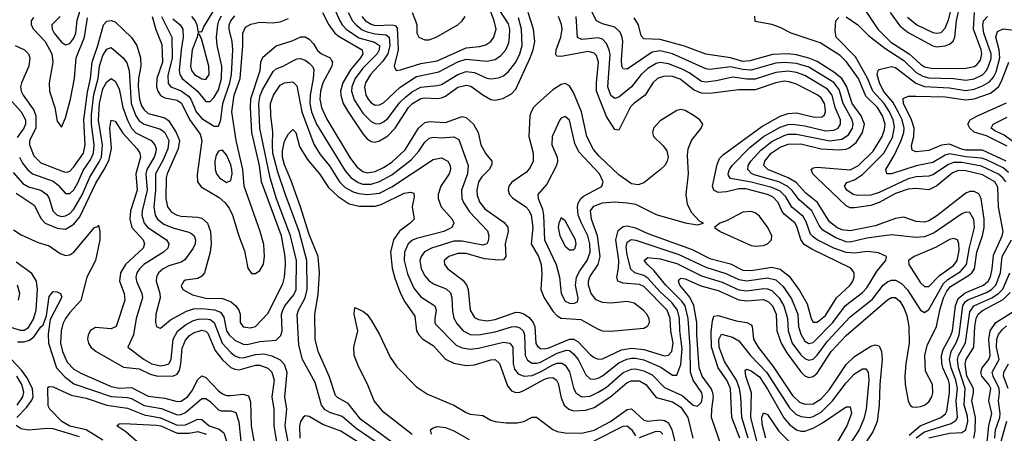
# Model space of a CAD drawing. Header units: inches. Extents: x 990535 to 1117859, y 769386 to 892122.
# Tile 714 of 1056: x 1043948 to 1048716, y 854754 to 856755. Entities that reach past the tile are written whole.
import ezdxf

# ---------------------------------------------------------------- set-up
doc = ezdxf.new("R2010")
doc.units = ezdxf.units.IN
doc.header["$MEASUREMENT"] = 0
doc.layers.add('B0845', color=7, linetype='Continuous')

msp = doc.modelspace()

# ---------------------------------------------------------------- linework, layer by layer
at = {"layer": 'B0845', "color": 5}
for points, elevation in [([(1045452.5, 856850), (1045497.9, 856750), (1045509.4, 856730), (1045528.6, 856710), (1045590, 856667.5), (1045665.8, 856645.8), (1045690, 856630), (1045689.1, 856610), (1045678.9, 856590), (1045610, 856520.4), (1045571.7, 856470), (1045556.6, 856430), (1045555.4, 856410), (1045567, 856367), (1045610, 856303.1), (1045650, 856262.5), (1045670, 856252.3), (1045690, 856251.8), (1045710, 856261.1), (1045730, 856277.6), (1045787.7, 856352.3), (1045817.4, 856382.6), (1045850, 856407.7), (1045890, 856428.6), (1045970, 856436.1), (1045990, 856442.4), (1046070, 856490.4), (1046110, 856503.9), (1046150, 856499), (1046210, 856473), (1046230, 856469.2), (1046266.4, 856473.6), (1046290, 856484.2), (1046315, 856505), (1046350, 856549.5), (1046370.6, 856590), (1046380.4, 856630), (1046378.1, 856710), (1046364.2, 856764.2)], 2740), ([(1045605, 856770), (1045622.6, 856750), (1045650, 856733.8), (1045670, 856727.9), (1045750.8, 856730.8), (1045766.8, 856726.8), (1045776.2, 856716.2), (1045781.3, 856610), (1045761.6, 856530), (1045770.2, 856510.2), (1045792.4, 856512.4), (1045890, 856543.9), (1045970, 856556.6), (1046110, 856618.6), (1046174.7, 856625.3), (1046206, 856634), (1046229.9, 856650.1), (1046244, 856670), (1046255, 856710), (1046246.1, 856750), (1046208.1, 856850)], 2780), ([(1048247.8, 856767.8), (1048291.9, 856730), (1048370, 856693.3), (1048390, 856689.4), (1048410, 856694.1), (1048430, 856714.4), (1048445.4, 856754.6), (1048474.2, 856870)], 2640), ([(1044143.7, 856770), (1044103.6, 856730), (1044104.3, 856710), (1044115.2, 856690), (1044150, 856646.1), (1044170, 856634.1), (1044190, 856640.4), (1044210, 856665.1), (1044219.1, 856690), (1044226.8, 856753.2), (1044240.1, 856799.9)], 2740), ([(1044780.1, 856770), (1044797.1, 856750), (1044806.4, 856730), (1044812.7, 856692.7), (1044822, 856698), (1044830, 856696.3), (1044839.2, 856720.8), (1044885.4, 856794.6)], 2780), ([(1045710, 854686.1), (1045576.9, 854776.9), (1045510, 854834.2), (1045450, 854854.2), (1045427.6, 854867.6), (1045408.7, 854890), (1045379.2, 854999.2), (1045317.1, 855110), (1045299.8, 855179.8), (1045292.2, 855327.8), (1045298.6, 855350), (1045329.6, 855410), (1045339.4, 855450), (1045338.5, 855590), (1045300.9, 855730), (1045232.9, 855912.9), (1045198.2, 856018.2), (1045174.4, 856110), (1045171.3, 856150), (1045174.1, 856214.1), (1045163.9, 856290), (1045163.1, 856350), (1045177.7, 856390), (1045210, 856437.7), (1045230, 856450.5), (1045270, 856454), (1045290, 856435.8), (1045313.6, 856310), (1045373, 856153), (1045403.6, 856103.6), (1045448.8, 856048.8), (1045497.2, 855970), (1045523.8, 855943.8), (1045562.9, 855922.9), (1045590, 855913.6), (1045630, 855908.7), (1045690, 855916.4), (1045750, 855945.9), (1045950, 856079), (1045990, 856086.7), (1046021.4, 856070), (1046032.7, 856050), (1046034.3, 856030), (1046027.6, 856010), (1045986.6, 855950), (1045975, 855910), (1045974.6, 855890), (1045989.4, 855850), (1046041.4, 855790), (1046051, 855770), (1046040.2, 855750), (1046001.2, 855730), (1045870, 855697.1), (1045850, 855687.9), (1045829.6, 855670), (1045811.7, 855630), (1045810.5, 855589.5), (1045825.3, 855525.3), (1045856.6, 855456.6), (1045890, 855413.8), (1045958.3, 855370), (1045965.3, 855350), (1045958.1, 855310), (1045957.7, 855290), (1045961.9, 855281.9), (1046060.9, 855180.9), (1046090, 855167.3), (1046130, 855161.1), (1046170, 855164.9), (1046290, 855194.1), (1046321.8, 855190), (1046336.3, 855170), (1046337.6, 855090), (1046344.2, 855064.2), (1046361.7, 855041.7), (1046390, 855030.1), (1046430, 855034), (1046470, 855051.2), (1046530, 855085.6), (1046550, 855092.8), (1046573.2, 855093.2), (1046590, 855083.1), (1046610, 855051), (1046630, 854973.8), (1046641.6, 854950), (1046670, 854929.7), (1046710, 854933.8), (1046750, 854952.1), (1046790, 854976.4), (1046870, 855047.6), (1046910, 855064), (1046930, 855065.3), (1046970, 855055.7), (1047010, 855036), (1047070, 854974.5), (1047155.9, 854935.9), (1047210, 854890.6), (1047230, 854884.2), (1047250, 854903.8), (1047255, 854930), (1047250.5, 854950), (1047210, 855010), (1047196.5, 855050), (1047194.9, 855170), (1047184.6, 855310), (1047170.4, 855370), (1047153.8, 855393.8), (1047076.9, 855470), (1047020.2, 855540.2), (1046987.5, 855570), (1046972.7, 855590), (1046990, 855604), (1047050, 855597.7), (1047130, 855575.1), (1047250, 855515.3), (1047350, 855485.1), (1047430, 855447.8), (1047470, 855443), (1047550, 855454.7), (1047570, 855453.6), (1047590, 855445.4), (1047626.5, 855410), (1047648.3, 855370), (1047666.7, 855310), (1047668.8, 855248.8), (1047689.5, 855190), (1047730, 855133.1), (1047750, 855115), (1047770, 855107.3), (1047790, 855112.8), (1047810, 855131.6), (1047860.2, 855199.8), (1047970, 855317), (1048077.1, 855402.9), (1048130, 855470.1), (1048150, 855487.3), (1048170, 855495.1), (1048190, 855494.1), (1048219, 855479), (1048247.9, 855447.9), (1048310, 855350.2), (1048330, 855337.7), (1048350, 855353), (1048421.5, 855478.5), (1048442.7, 855497.3), (1048503.9, 855536.1), (1048532.5, 855570), (1048546.8, 855653.2), (1048571.3, 855750), (1048568.1, 855788.1), (1048550, 855822.2), (1048530, 855824.6), (1048510, 855816.1), (1048376.4, 855723.6), (1048330, 855704.2), (1048290, 855701.2), (1048170, 855714.7), (1048050, 855697.8), (1047970, 855679.1), (1047950, 855680.7), (1047899.6, 855699.6), (1047837.5, 855737.5), (1047819.3, 855759.3), (1047783.7, 855830), (1047723.1, 855883.1), (1047689.2, 855929.2), (1047668, 855948), (1047623.4, 855970), (1047504.9, 856004.9), (1047491.3, 856011.3), (1047473.5, 856030), (1047476, 856050), (1047488.6, 856070), (1047536.4, 856123.6), (1047590, 856165.4), (1047650, 856195.2), (1047670, 856200.9), (1047710, 856200.8), (1047870.8, 856169.2), (1047930, 856176.4), (1047962, 856198), (1047980.8, 856230), (1047983.5, 856250), (1047979.7, 856270), (1047936.1, 856350), (1047916.7, 856416.7), (1047890, 856451.5), (1047770, 856525.2), (1047710, 856543.5), (1047651.7, 856548.3), (1047610, 856545.5), (1047490, 856511.1), (1047450, 856513.9), (1047390, 856526.8), (1047290, 856513.7), (1047270, 856517.4), (1047110, 856590.5), (1047050, 856604.6), (1047010, 856597.6), (1046890, 856515.7), (1046870, 856516.8), (1046864.3, 856530), (1046861.8, 856561.8), (1046868.2, 856650), (1046866.2, 856670), (1046855.2, 856695.2), (1046830, 856718.9), (1046770, 856735.5), (1046741.7, 856750), (1046709.9, 856809.9)], 2640), ([(1045539.3, 856790), (1045559, 856750), (1045576.5, 856730), (1045606.9, 856706.9), (1045630, 856696.7), (1045670, 856687.3), (1045722.8, 856682.8), (1045736.5, 856670), (1045740.6, 856630), (1045730.3, 856589.7), (1045706.2, 856553.8), (1045646, 856490), (1045621.9, 856450), (1045617.1, 856430), (1045623.8, 856390), (1045635.2, 856370), (1045650, 856353.3), (1045670, 856342.2), (1045690, 856342.7), (1045710, 856352.5), (1045790.6, 856429.4), (1045870, 856480.2), (1045977.4, 856502.6), (1046070, 856550.6), (1046110, 856563.5), (1046210, 856554.3), (1046250, 856563.1), (1046278.2, 856581.8), (1046301.5, 856610), (1046316.2, 856643.8), (1046320.6, 856670), (1046321, 856710), (1046315.4, 856735.4), (1046270, 856804.2)], 2760), ([(1048022.2, 856830), (1048103.6, 856710), (1048167.3, 856647.3), (1048256.1, 856590), (1048310, 856539.3), (1048330, 856527.5), (1048370, 856518.9), (1048530, 856521), (1048570, 856528.1), (1048583, 856537), (1048600.1, 856559.9), (1048606.7, 856590), (1048603.5, 856610), (1048567.5, 856710), (1048572.3, 856790)], 2580), ([(1048162.9, 856790), (1048210, 856726.1), (1048250, 856693.6), (1048370, 856628.5), (1048390, 856624.5), (1048430, 856628.8), (1048450, 856636.9), (1048468.8, 856651.2), (1048476.4, 856670), (1048485.4, 856750), (1048502.5, 856830)], 2620), ([(1043926.6, 856630), (1043970.9, 856610), (1043990.2, 856590.2), (1043997.5, 856570), (1043992.1, 856530), (1043955.9, 856450), (1043951.2, 856430), (1043954.3, 856410), (1043964.4, 856390), (1044016.7, 856316.7), (1044026.3, 856290), (1044025.5, 856230), (1043995.8, 856170), (1043995.6, 856150), (1044015.8, 856095.8), (1044050, 856062.3), (1044150, 856023.2), (1044170, 856017.2), (1044180.6, 856019.4), (1044190, 856021.8), (1044210, 856043), (1044256.1, 856110), (1044264.5, 856150), (1044258.1, 856270), (1044276, 856404), (1044290.3, 856470), (1044298.2, 856550), (1044326.8, 856630), (1044354, 856730), (1044370, 856748.7), (1044390, 856751.9), (1044410, 856744.7), (1044490, 856668.7), (1044514.8, 856630), (1044533.5, 856570), (1044535.1, 856530), (1044523.2, 856470), (1044520.8, 856430), (1044527.4, 856370), (1044538.4, 856338.4), (1044550, 856319), (1044570, 856301.8), (1044650, 856279.8), (1044668.2, 856268.2), (1044706.1, 856210), (1044721.3, 856170), (1044715.4, 856130), (1044661.8, 856010), (1044657.9, 855990), (1044655.7, 855890), (1044662.9, 855850), (1044683.2, 855823.2), (1044710, 855808.5), (1044730, 855803.9), (1044810, 855800.4), (1044830, 855794.5), (1044856.9, 855770), (1044871.6, 855730), (1044874.6, 855670), (1044870.5, 855630), (1044842.4, 855530), (1044830, 855513.3), (1044810, 855503.2), (1044750, 855494.9), (1044742, 855490), (1044730, 855467.3), (1044737.4, 855450), (1044784.4, 855424.4), (1044850, 855407.9), (1044930, 855405.7), (1044971.4, 855390), (1044995.2, 855370), (1045009.6, 855350), (1045015.4, 855330), (1045015.7, 855290), (1045030, 855269.5), (1045063.3, 855263.3), (1045090, 855270.8), (1045150, 855332.9), (1045222.8, 855477.2), (1045230.8, 855510), (1045235.4, 855570), (1045234, 855610), (1045214.9, 855710), (1045118.8, 855970), (1045109.3, 856050), (1045071.8, 856210), (1045065.3, 856330), (1045067.4, 856372.6), (1045113.1, 856510), (1045115.5, 856550), (1045125.4, 856574.6), (1045190.6, 856629.4), (1045266.8, 856653.2), (1045310, 856673), (1045330, 856672.8), (1045350, 856661), (1045370, 856638.9), (1045390, 856605.9), (1045410, 856590.4), (1045450.9, 856570.9), (1045458.5, 856558.5), (1045462.1, 856550), (1045459.9, 856530), (1045416.1, 856450), (1045404, 856410), (1045401.6, 856370), (1045409.5, 856330), (1045434.4, 856274.4), (1045550, 856084.3), (1045582.2, 856042.2), (1045610, 856020.4), (1045630, 856014.5), (1045670, 856021.4), (1045710, 856039.8), (1045750, 856066.5), (1045814.9, 856125.1), (1045879.5, 856230), (1045910, 856257.7), (1045930, 856262.1), (1046010, 856258.1), (1046090, 856286), (1046110, 856281.3), (1046146.3, 856250), (1046167.5, 856210), (1046181.2, 856150), (1046205.8, 856105.8), (1046233.9, 856070), (1046235, 856055), (1046221.9, 856030), (1046185.8, 855994.2), (1046169.8, 855970), (1046161.3, 855930), (1046163.7, 855903.7), (1046176.4, 855870), (1046200.1, 855840.1), (1046294.5, 855774.5), (1046311.6, 855751.6), (1046313.2, 855730), (1046298.6, 855670), (1046302.8, 855610), (1046290, 855593), (1046268.8, 855591.2), (1046198.3, 855598.3), (1046110, 855623.3), (1046070, 855623.7), (1046025.8, 855610), (1046003.5, 855590), (1046004.5, 855570), (1046022, 855550), (1046094.1, 855494.1), (1046111.5, 855471.5), (1046119.2, 855450), (1046128.7, 855350), (1046150, 855314.8), (1046170, 855303.6), (1046210, 855298.5), (1046250, 855304.3), (1046350, 855339.2), (1046370, 855338.8), (1046390, 855331.9), (1046414.3, 855314.3), (1046434.9, 855290), (1046442.6, 855270), (1046448, 855188), (1046455.1, 855175.1), (1046470, 855163.7), (1046490, 855162.8), (1046510, 855168), (1046610, 855209.8), (1046630, 855208.6), (1046650, 855198), (1046710, 855135.3), (1046730, 855119.9), (1046750, 855112.7), (1046770, 855114.5), (1046862.9, 855157.1), (1046910, 855165.9), (1046970, 855159.1), (1047070, 855128.8), (1047090, 855132.5), (1047106, 855150), (1047111.8, 855190), (1047101.7, 855250), (1047098, 855310), (1047083.8, 855350), (1046970, 855463.6), (1046950, 855473.4), (1046870, 855480.4), (1046844.6, 855490), (1046839, 855510), (1046848.4, 855551.6), (1046849.7, 855590), (1046834.7, 855690), (1046845.7, 855734.3), (1046870, 855754.2), (1046890, 855757.3), (1046930, 855748.2), (1046990, 855720.2), (1047203.9, 855643.9), (1047290, 855599.9), (1047390, 855574), (1047450, 855543.3), (1047490, 855540.9), (1047590, 855557.1), (1047630, 855547.3), (1047673.9, 855513.9), (1047724.7, 855444.7), (1047761, 855381), (1047780.1, 855310), (1047790.8, 855290.8), (1047810, 855290.7), (1047850, 855323.6), (1047902.7, 855410), (1047969.9, 855470), (1047982.1, 855490), (1047989.4, 855510), (1047989.2, 855530), (1047973.3, 855553.3), (1047784.2, 855644.2), (1047747.3, 855667.3), (1047731.2, 855691.2), (1047713.4, 855750), (1047702.8, 855770), (1047650, 855813.5), (1047638.1, 855830), (1047621.3, 855870), (1047596.7, 855896.7), (1047569.9, 855910), (1047463.8, 855936.2), (1047430, 855936.1), (1047370, 855922), (1047330, 855918.6), (1047309.7, 855929.7), (1047303.7, 855950), (1047324.9, 856055.1), (1047337.2, 856082.8), (1047356.7, 856103.3), (1047541.8, 856238.2), (1047630, 856287.8), (1047670, 856300.6), (1047710, 856303.9), (1047796.5, 856283.5), (1047834.7, 856285.3), (1047845.1, 856294.9), (1047849.9, 856310), (1047849.3, 856330), (1047844.9, 856350), (1047830, 856377.3), (1047810, 856392.4), (1047710, 856442.9), (1047674.6, 856454.6), (1047650, 856457), (1047610, 856450.5), (1047510, 856415.4), (1047430, 856415.3), (1047290, 856397.8), (1047250, 856399.2), (1047214.8, 856414.9), (1047146.7, 856466.7), (1047110, 856479.9), (1047070, 856482.6), (1047036.6, 856470), (1047013.2, 856450), (1046977.2, 856390), (1046921.9, 856350), (1046906.3, 856333.7), (1046850, 856221.1), (1046830, 856224.2), (1046790, 856286.9), (1046741.4, 856410), (1046740.4, 856450), (1046750.8, 856550), (1046741.2, 856581.2), (1046730, 856593.8), (1046701.5, 856601.5), (1046570, 856576.7), (1046550, 856578.6), (1046544.5, 856584.5), (1046545.6, 856610), (1046568, 856670), (1046575.6, 856710), (1046572.2, 856732.2), (1046556.7, 856770)], 2680), ([(1043946.8, 856090), (1043961, 856061), (1043984.9, 856030), (1044010, 856010.1), (1044110, 855974), (1044134.2, 855954.2), (1044170, 855913.5), (1044190, 855913.5), (1044210, 855932.2), (1044230, 855965.2), (1044255, 856025), (1044290, 856076.5), (1044305.2, 856110), (1044307.8, 856150), (1044295, 856250), (1044295.8, 856295.8), (1044306.9, 856393.1), (1044328.3, 856470), (1044333.6, 856530), (1044350, 856581.3), (1044370, 856612.8), (1044390, 856621.3), (1044448.1, 856570), (1044466.5, 856546.5), (1044478.3, 856510), (1044488.1, 856350), (1044509.4, 856289.4), (1044526.1, 856266.1), (1044550, 856249.4), (1044630, 856226.1), (1044650, 856209), (1044669.7, 856170), (1044665.3, 856130), (1044642.7, 856077.3), (1044605.2, 856010), (1044605.8, 855930), (1044597.5, 855850), (1044603.4, 855810), (1044615.3, 855790), (1044645.7, 855765.7), (1044690, 855747.4), (1044767.6, 855727.6), (1044780.3, 855720.3), (1044792.5, 855710), (1044798.8, 855690), (1044796.9, 855670), (1044787.8, 855650), (1044747.5, 855592.5), (1044730, 855581.3), (1044670, 855564.4), (1044642, 855550), (1044620.5, 855530), (1044610.1, 855510), (1044608.5, 855490), (1044626.5, 855430), (1044628.3, 855410), (1044607.3, 855330), (1044606.2, 855290), (1044610.3, 855270.3), (1044623.4, 855263.4), (1044630, 855262), (1044677.7, 855302.3), (1044755.7, 855344.3), (1044790, 855356.6), (1044830, 855357.1), (1044891.8, 855351.8), (1044920, 855340), (1044936.3, 855316.3), (1044950, 855250.2), (1044962.4, 855230), (1044990, 855204.3), (1045030, 855185.1), (1045050, 855183.5), (1045110, 855197.5), (1045190, 855204.5), (1045213.1, 855226.9), (1045219.5, 855250), (1045216.1, 855330), (1045222.6, 855350), (1045232.6, 855370), (1045275.8, 855424.2), (1045287.4, 855450), (1045287.8, 855590), (1045259.7, 855710), (1045191, 855889), (1045160.1, 855990), (1045110.5, 856230), (1045105.5, 856350), (1045112.3, 856387.7), (1045123.6, 856416.4), (1045175, 856505), (1045190, 856517), (1045223.9, 856530), (1045270, 856556.1), (1045290, 856565.4), (1045307.3, 856567.3), (1045330, 856559.3), (1045350, 856545), (1045367.1, 856527.1), (1045372.5, 856512.5), (1045369.7, 856470), (1045354, 856390), (1045353.6, 856350), (1045361.3, 856310), (1045385.4, 856250), (1045523.5, 856023.5), (1045551.6, 855991.6), (1045586.9, 855966.9), (1045610, 855958.8), (1045650, 855959), (1045690, 855972.9), (1045750, 856004.1), (1045843.2, 856076.8), (1045881.1, 856118.9), (1045910, 856162.7), (1045930, 856182), (1045950, 856187.3), (1045990, 856183.1), (1046050, 856187.8), (1046074.9, 856174.9), (1046120.1, 856050), (1046116.1, 856010), (1046087, 855930), (1046088.7, 855890), (1046096.8, 855870), (1046126, 855826), (1046213.6, 855733.6), (1046219.1, 855710), (1046216.2, 855683.8), (1046210.1, 855669.9), (1046190, 855664.5), (1046090, 855683.6), (1046050, 855682.8), (1045941.8, 855650), (1045908.4, 855631.6), (1045891.6, 855610), (1045885.9, 855590), (1045891.8, 855550), (1045910, 855515.9), (1045931.4, 855491.4), (1045955.1, 855475.1), (1046012.9, 855452.9), (1046033.6, 855433.6), (1046040.5, 855410), (1046043.1, 855343.1), (1046050.4, 855310.4), (1046065.2, 855285.2), (1046095.1, 855250), (1046130, 855232), (1046170, 855230.4), (1046250, 855244.1), (1046330, 855269.4), (1046350, 855270.8), (1046370, 855264.8), (1046385.4, 855250), (1046392.9, 855230), (1046395.1, 855130), (1046407, 855107), (1046430, 855093.2), (1046450, 855092.3), (1046470, 855098.6), (1046550, 855141.8), (1046595.6, 855155.5), (1046610, 855154), (1046630, 855138.8), (1046651.9, 855110), (1046690, 855036.8), (1046710, 855018), (1046730, 855015), (1046750, 855020.3), (1046770, 855031.3), (1046850, 855095.1), (1046887.8, 855112.2), (1046910, 855117), (1046930, 855117.6), (1046970, 855108.8), (1047052.9, 855072.9), (1047110, 855035), (1047130, 855035.6), (1047150, 855087.4), (1047156.8, 855163.2), (1047145.2, 855250), (1047142.5, 855310), (1047133.4, 855350), (1047106.4, 855386.4), (1047050, 855438.5), (1046990, 855505), (1046970, 855517.6), (1046927.4, 855530), (1046907.3, 855547.3), (1046890, 855617.3), (1046885.6, 855654.4), (1046890, 855678.5), (1046908.6, 855691.4), (1046931.6, 855688.4), (1047139.4, 855619.4), (1047270, 855556.9), (1047367.8, 855527.8), (1047430, 855497.6), (1047470, 855491), (1047570, 855506.4), (1047610, 855496.4), (1047644.4, 855464.4), (1047685.1, 855405.1), (1047716.9, 855330), (1047719.4, 855270), (1047730, 855233.5), (1047750, 855199.6), (1047770, 855187.8), (1047790, 855193.6), (1047886.3, 855290), (1047947.3, 855372.7), (1048030, 855434.6), (1048050, 855458.1), (1048100.1, 855539.9), (1048143, 855590), (1048145.1, 855610), (1048106.8, 855626.8), (1048053.8, 855633.8), (1047990, 855625.3), (1047950, 855628), (1047890.3, 855650.3), (1047810.6, 855690.6), (1047790, 855703.7), (1047778.1, 855718.1), (1047756.7, 855776.7), (1047742.3, 855802.3), (1047687.5, 855847.5), (1047657.8, 855897.8), (1047630, 855925.4), (1047590, 855943.6), (1047490, 855969.6), (1047390, 855986.5), (1047380.5, 856000.5), (1047378.3, 856010), (1047384.8, 856030), (1047397.9, 856050), (1047483.2, 856136.8), (1047550, 856190.3), (1047630, 856234.7), (1047670, 856248.1), (1047690, 856249.8), (1047750, 856241.8), (1047850, 856218.2), (1047890, 856220.4), (1047910.9, 856230), (1047923.3, 856250), (1047923.3, 856270), (1047897.3, 856330), (1047881.8, 856390), (1047859.8, 856419.8), (1047750, 856485.9), (1047710, 856500.1), (1047670, 856506), (1047610, 856499.5), (1047510, 856467.7), (1047470, 856467.5), (1047402.2, 856477.8), (1047321.2, 856458.8), (1047270, 856452.6), (1047250, 856456.5), (1047190, 856498.6), (1047155.5, 856515.5), (1047090, 856541.4), (1047050, 856548), (1047030, 856544), (1046990, 856519.7), (1046957.2, 856490), (1046910.3, 856429.7), (1046850, 856380.9), (1046830, 856374), (1046810, 856387.9), (1046796.6, 856430), (1046806.9, 856586.9), (1046802.8, 856610), (1046790, 856640.2), (1046770, 856660.6), (1046750, 856666.8), (1046670, 856659), (1046648.4, 856668.4), (1046641.9, 856770)], 2660), ([(1044014.2, 856765.8), (1044003, 856750), (1044003.1, 856730), (1044015.1, 856710), (1044071.5, 856650), (1044104.1, 856590), (1044107.7, 856550), (1044090.4, 856450), (1044091.6, 856410), (1044118.1, 856330), (1044130, 856263.8), (1044150, 856235.8), (1044170, 856280.3), (1044194.6, 856370), (1044213.9, 856470), (1044221.9, 856570), (1044260.9, 856670), (1044276, 856764)], 2720), ([(1044588.5, 856770), (1044607.2, 856707.2), (1044635.5, 856635.5), (1044639.4, 856550), (1044612.7, 856470), (1044610.3, 856430.3), (1044616, 856410), (1044629.1, 856389.1), (1044650, 856376.8), (1044710, 856366.3), (1044732, 856352), (1044770, 856272.4), (1044821.1, 856201.1), (1044830.4, 856170), (1044806.5, 856006.5), (1044809.1, 855970), (1044827.1, 855947.1), (1044914.3, 855894.3), (1044941, 855870), (1044962.4, 855842.4), (1044977.9, 855810), (1045010, 855704.6), (1045036.1, 855636.1), (1045053.2, 855553.2), (1045070, 855527.2), (1045090, 855527.1), (1045110, 855541), (1045128.1, 855571.9), (1045133.3, 855610), (1045130, 855666.6), (1045113.1, 855730), (1045035.3, 855950), (1045028.2, 856030), (1044995.4, 856170), (1044975.9, 856310), (1044986.8, 856390), (1045015.5, 856470), (1045029, 856629), (1045028, 856690), (1045041.6, 856718.4), (1045066.8, 856733.2), (1045110, 856742.6), (1045170, 856740.5), (1045210, 856745), (1045250, 856761.4)], 2720), ([(1044634.1, 856770), (1044684.2, 856670), (1044685.7, 856570), (1044665, 856485), (1044666.4, 856446.4), (1044679.5, 856430), (1044730, 856410.9), (1044765.8, 856385.8), (1044777, 856370), (1044802.7, 856310), (1044830, 856277), (1044890, 856239.8), (1044910, 856239.7), (1044922.6, 856270), (1044932, 856350), (1044964.7, 856450), (1044973.3, 856490), (1044980.5, 856610), (1044976.3, 856650), (1044962, 856710), (1044961.9, 856730), (1044969.9, 856750), (1044990, 856774.5)], 2740), ([(1044690, 856760.2), (1044724.5, 856730), (1044737.2, 856710), (1044739.5, 856670), (1044729.2, 856610), (1044720.2, 856510), (1044722.6, 856490), (1044734.4, 856470), (1044808.7, 856410), (1044850, 856358.8), (1044870, 856359.8), (1044890, 856380.1), (1044910, 856416.1), (1044924.4, 856470), (1044926.3, 856530), (1044904.2, 856630), (1044901.5, 856670), (1044907.2, 856730), (1044912.4, 856750), (1044925.8, 856774.2)], 2760), ([(1045414.9, 856790), (1045445.5, 856730), (1045474.4, 856690), (1045494.3, 856674.3), (1045605.8, 856610), (1045609.7, 856590), (1045598, 856570), (1045550, 856511.9), (1045512, 856450), (1045501.6, 856410), (1045502.5, 856390), (1045515, 856350), (1045537.8, 856310), (1045610, 856202.6), (1045630, 856179.1), (1045650, 856166), (1045670, 856163.2), (1045690, 856168.6), (1045730, 856192.5), (1045765.6, 856230), (1045830.3, 856330), (1045850.8, 856350), (1045890, 856373.3), (1045910, 856377.5), (1045970, 856373.5), (1045990, 856376.4), (1046010, 856385.4), (1046070, 856429.1), (1046110, 856439.2), (1046132.9, 856432.9), (1046190, 856391), (1046230, 856368.7), (1046250, 856365.4), (1046286.8, 856373.2), (1046330, 856396.4), (1046350, 856419.8), (1046419.5, 856570), (1046435.2, 856610), (1046442.9, 856650), (1046435.7, 856710), (1046410.3, 856790)], 2720), ([(1045848.9, 856790), (1045864.9, 856750), (1045870.4, 856730), (1045871, 856690), (1045880.7, 856670), (1045910, 856657.2), (1045930, 856657.2), (1045965, 856670), (1046069.1, 856730.9), (1046091, 856749), (1046104.6, 856770)], 2820), ([(1047346.6, 854690), (1047298.2, 854830), (1047299, 854870), (1047308.3, 854930), (1047305, 854950), (1047295.9, 854970), (1047252.8, 855030), (1047238.4, 855070), (1047226.5, 855230), (1047226.8, 855290), (1047212.1, 855372.1), (1047193.1, 855413.1), (1047145.2, 855470), (1047138.8, 855490), (1047141.8, 855498.2), (1047150, 855504.7), (1047170, 855501.4), (1047246.9, 855466.9), (1047330, 855445.3), (1047430, 855399), (1047470, 855395.3), (1047550, 855400.7), (1047574.9, 855390), (1047594.1, 855370), (1047610.8, 855330), (1047614.4, 855250), (1047635.5, 855190), (1047663.2, 855143.2), (1047730, 855051), (1047750, 855031), (1047770, 855024), (1047790, 855029.3), (1047810, 855044.9), (1047877.2, 855150), (1047950, 855227.6), (1048150, 855399.9), (1048170, 855411.6), (1048190, 855410.1), (1048210, 855393.5), (1048230, 855360.5), (1048243.4, 855323.4), (1048253.5, 855270), (1048255, 855190), (1048239, 855090), (1048234.6, 855030), (1048235.8, 854990), (1048250, 854910.4), (1048260.5, 854890), (1048270, 854882.5), (1048290, 854879.5), (1048310, 854882.7), (1048330, 854890.5), (1048350, 854905.5), (1048365.2, 854930), (1048370.7, 854949.3), (1048367.7, 854990), (1048335, 855055), (1048331.8, 855130), (1048342.2, 855177.8), (1048387.1, 855270), (1048403.3, 855350), (1048422.2, 855410), (1048437.7, 855442.3), (1048456, 855464), (1048543.4, 855516.6), (1048559, 855530), (1048571.3, 855550), (1048583, 855630), (1048610.8, 855710), (1048619.4, 855750), (1048618.3, 855790), (1048604.4, 855890), (1048592.1, 855912.1), (1048570, 855923.1), (1048550, 855923.1), (1048530, 855915.7), (1048390, 855806.2), (1048350, 855781.8), (1048330, 855775.2), (1048290, 855778.2), (1048230, 855799.5), (1048190, 855793.1), (1048090, 855757), (1047970, 855733.7), (1047930, 855739), (1047904.5, 855750), (1047870, 855776.7), (1047810.9, 855870.9), (1047755.5, 855915.5), (1047707.5, 855967.5), (1047670, 855990.6), (1047571.4, 856030), (1047552.3, 856050), (1047556.7, 856070), (1047587.5, 856110), (1047630, 856138.8), (1047670, 856153.6), (1047730, 856153.8), (1047830, 856130.7), (1047915.1, 856124.9), (1047950, 856128.5), (1047965.4, 856134.6), (1047998.8, 856161.2), (1048029.7, 856210), (1048038.7, 856250), (1048022.4, 856290), (1047979.5, 856350), (1047954.1, 856430), (1047929.7, 856470), (1047890, 856501.4), (1047810, 856552.3), (1047770, 856569.7), (1047710, 856585.7), (1047669.3, 856589.3), (1047593.8, 856586.2), (1047484, 856556), (1047450, 856553.6), (1047389.7, 856570.3), (1047270, 856589.2), (1047166.8, 856626.8), (1047050, 856659.9), (1046970, 856662.9), (1046957.7, 856677.7), (1046945.2, 856730), (1046924.2, 856764.2)], 2620), ([(1048256, 854744), (1048308.6, 854790), (1048409.3, 854830.7), (1048431.9, 854848.1), (1048438.5, 854861.5), (1048451.1, 854950), (1048451.2, 854990), (1048446.3, 855010), (1048418.6, 855070), (1048412.9, 855092.9), (1048412.4, 855130), (1048420.8, 855159.2), (1048456, 855224), (1048465.1, 855250), (1048479.6, 855370), (1048493.5, 855406.5), (1048526.5, 855433.5), (1048615.8, 855470), (1048637.3, 855490), (1048648.8, 855511.2), (1048658, 855550), (1048664.2, 855615.8), (1048706.2, 855710), (1048710.2, 855730), (1048688.3, 855850), (1048685.4, 855945.4), (1048669.9, 855970), (1048610, 856005.3), (1048530, 856024.4), (1048494.2, 856025.8), (1048465.4, 856014.6), (1048390, 855951.5), (1048350, 855932), (1048290, 855937.6), (1048250, 855934.7), (1048190, 855913.7), (1048110, 855871.2), (1048070, 855855.9), (1047990, 855844.3), (1047970, 855845.3), (1047950, 855854.1), (1047807.5, 855990), (1047789, 856010), (1047780.6, 856030), (1047790, 856038.4), (1047810, 856042.4), (1047970, 856028.4), (1048010, 856049), (1048081.1, 856118.9), (1048124.8, 856190), (1048136.6, 856223.4), (1048138.7, 856250), (1048127, 856290), (1048101.9, 856330), (1048045.1, 856385.1), (1048010.6, 856470.6), (1047951.6, 856551.6), (1047921.5, 856581.5), (1047824.1, 856644.1), (1047683.5, 856690), (1047630, 856718.1), (1047590, 856732.7), (1047510, 856747.3), (1047507.2, 856772.8)], 2580), ([(1048723, 855970), (1048708.5, 855990), (1048687.5, 856007.5), (1048606.2, 856046.2), (1048510, 856064), (1048470, 856064.6), (1048445.3, 856054.7), (1048370, 856004), (1048350, 855997.7), (1048290, 855994.4), (1048250, 855984.7), (1048110, 855919.6), (1048070, 855906), (1048004.9, 855904.9), (1047985, 855910), (1047954.3, 855930), (1047941.8, 855950), (1047953.4, 855966.6), (1047990, 855980.5), (1048030, 856006.8), (1048133.1, 856110), (1048174.2, 856185.7), (1048183.9, 856236.1), (1048178.3, 856270), (1048160.8, 856310), (1048134.7, 856350), (1048078.9, 856410), (1048053, 856473), (1047995.8, 856575.8), (1047902.3, 856670), (1047897.2, 856702.8), (1047900.7, 856750), (1047914.2, 856765.9)], 2560), ([(1047950, 856768.9), (1048006, 856730), (1048058, 856678), (1048136.9, 856616.9), (1048230, 856557.4), (1048290, 856499.8), (1048322, 856482), (1048350, 856474.3), (1048470, 856470.8), (1048530, 856462.2), (1048570, 856469.3), (1048610.8, 856489.2), (1048629.3, 856510), (1048639.8, 856530), (1048651.9, 856568.1), (1048653.3, 856590), (1048616.9, 856690), (1048612.7, 856727.3), (1048616.1, 856750), (1048634.2, 856770)], 2560), ([(1048735.8, 856015.8), (1048710, 856037.6), (1048630, 856076.8), (1048605.3, 856085.3), (1048530, 856092.4), (1048450, 856106.5), (1048430, 856100.1), (1048370, 856064), (1048290, 856048.8), (1048170, 856009.5), (1048147.8, 856010), (1048142, 856030), (1048182.5, 856097.5), (1048217.4, 856170), (1048230, 856210), (1048230.7, 856230), (1048220.8, 856270), (1048202.8, 856310), (1048175.6, 856355.6), (1048131.9, 856410), (1048111.3, 856450), (1048101, 856490), (1048105.7, 856510), (1048110, 856514.6), (1048170, 856528.2), (1048190, 856524.4), (1048287.4, 856447.4), (1048330, 856431.2), (1048450, 856425.6), (1048530, 856412.6), (1048570, 856418.7), (1048610, 856434.7), (1048644.8, 856455.2), (1048663.4, 856476.6), (1048676.4, 856503.6), (1048695.1, 856570), (1048690.8, 856610), (1048675.2, 856670), (1048682.6, 856697.4), (1048710, 856710.9), (1048790, 856701.6)], 2540), ([(1048724.8, 856070), (1048610, 856124), (1048530, 856124), (1048508.4, 856128.4), (1048450, 856153.2), (1048412.3, 856147.7), (1048350, 856121.9), (1048290, 856116.4), (1048270, 856124.1), (1048266.3, 856146.3), (1048277.9, 856190), (1048280.1, 856230), (1048266.8, 856270), (1048227.3, 856350), (1048226.5, 856373.5), (1048250, 856385.1), (1048290, 856385.7), (1048430, 856382.7), (1048530, 856367.6), (1048570, 856373.1), (1048650, 856399.7), (1048687.5, 856430), (1048702.9, 856457.1), (1048738.2, 856550)], 2520), ([(1043915.9, 856015.9), (1043962.6, 855962.6), (1043990, 855946.3), (1044050, 855929.7), (1044078.8, 855910), (1044090.8, 855890), (1044108.8, 855830), (1044128.8, 855810), (1044150, 855803.5), (1044170, 855805.6), (1044190, 855816.7), (1044210, 855838.4), (1044250, 855907.1), (1044286.7, 855993.4), (1044333.2, 856066.8), (1044343.2, 856090), (1044349, 856149), (1044329.3, 856269.3), (1044334.2, 856350), (1044350, 856420.4), (1044370, 856454.5), (1044390, 856470.2), (1044410, 856458.5), (1044430, 856420.7), (1044447.7, 856330), (1044469.4, 856269.4), (1044489.2, 856230), (1044510, 856207.7), (1044584.4, 856170), (1044602.5, 856150), (1044608.2, 856130), (1044606.1, 856110), (1044599.2, 856090), (1044563.8, 856030), (1044558.5, 856010), (1044564.3, 855930), (1044540.2, 855830), (1044539.2, 855810), (1044551.2, 855771.2), (1044567.7, 855750), (1044659.5, 855690), (1044669.5, 855670), (1044664.8, 855650), (1044644.1, 855630), (1044549.6, 855570), (1044527.7, 855550), (1044515.1, 855530), (1044511, 855510), (1044514, 855490), (1044539.2, 855430), (1044542.2, 855410), (1044511.8, 855310), (1044498.5, 855230), (1044472.2, 855170), (1044550.1, 855110), (1044588.4, 855090), (1044630, 855080.6), (1044655.8, 855084.2), (1044670, 855090.6), (1044682, 855110), (1044691.4, 855208.6), (1044712.6, 855247.4), (1044750, 855278.6), (1044790, 855300.2), (1044814, 855306), (1044850, 855306.9), (1044870, 855304.1), (1044890.2, 855290.2), (1044928.4, 855190), (1044970, 855143.9), (1044990, 855128.4), (1045010, 855120.1), (1045030, 855118.3), (1045090, 855135.3), (1045130, 855137.8), (1045168.5, 855128.5), (1045208.6, 855108.6), (1045228.4, 855088.4), (1045240.8, 855050), (1045230.1, 854930), (1045239.2, 854870), (1045232.6, 854790), (1045245.7, 854710)], 2640), ([(1043899.5, 856370), (1043954.4, 856310), (1043975.5, 856270), (1043976.1, 856250), (1043967.8, 856230), (1043935, 856185)], 2660), ([(1048730, 856143.6), (1048630, 856193.1), (1048570.2, 856210.2), (1048549.3, 856230), (1048540.2, 856250), (1048550.6, 856270), (1048585.6, 856290), (1048727.5, 856352.5)], 2480), ([(1043930, 855915.2), (1044018.5, 855858.5), (1044051.3, 855791.3), (1044071.7, 855770), (1044130, 855745.6), (1044170, 855741.7), (1044210, 855765.9), (1044238.7, 855801.3), (1044315.7, 855964.3), (1044362.2, 856037.8), (1044381, 856079), (1044392.1, 856132.1), (1044384.4, 856230), (1044390, 856268.4), (1044410, 856263.5), (1044446.7, 856206.7), (1044516.5, 856130), (1044529.2, 856110), (1044533.2, 856090), (1044510, 856010), (1044516.2, 855930), (1044485.1, 855830), (1044481.7, 855790), (1044491.5, 855750), (1044545.1, 855690), (1044552.8, 855670), (1044546.4, 855650), (1044460.1, 855570), (1044436, 855530), (1044431.3, 855490), (1044453.7, 855430), (1044457.5, 855397.5), (1044414.5, 855270), (1044390, 855259.2), (1044315, 855265), (1044290, 855251.8), (1044278.6, 855230), (1044276.6, 855210), (1044280.5, 855190), (1044292.7, 855170), (1044317.4, 855150), (1044450, 855074.2), (1044525.7, 855065.7), (1044580.3, 855040.3), (1044610, 855031.9), (1044689.7, 855030.3), (1044710, 855039.7), (1044721.7, 855058.3), (1044728.6, 855090), (1044734.6, 855165.4), (1044750, 855205), (1044770, 855226.7), (1044790, 855240.1), (1044830, 855253.1), (1044850, 855247.8), (1044858.2, 855238.2), (1044894.3, 855154.3), (1044930, 855108.9), (1044970, 855072.6), (1044990, 855063.4), (1045010, 855061.5), (1045090, 855083.3), (1045110, 855083.6), (1045150, 855068.4), (1045168.8, 855048.8), (1045179.5, 855010), (1045169.5, 854930), (1045178.9, 854870), (1045177.9, 854790), (1045191.9, 854710)], 2620), ([(1048796.4, 856136.4), (1048716, 856196), (1048670, 856216.7), (1048652.5, 856230), (1048662.2, 856250), (1048730, 856283)], 2460), ([(1045750.4, 854710.4), (1045600.1, 854820.1), (1045538.2, 854898.2), (1045486.5, 854926.5), (1045476.7, 854936.7), (1045447.2, 855030), (1045392.8, 855150), (1045379.5, 855210), (1045376.4, 855330), (1045394, 855426), (1045399.2, 855530), (1045393.2, 855610), (1045350, 855715.6), (1045307.1, 855850), (1045260.8, 855980.8), (1045230, 856052.8), (1045220.1, 856090), (1045219.9, 856120.1), (1045230, 856167), (1045250, 856203.6), (1045270, 856223.1), (1045285.3, 856210), (1045302.3, 856142.3), (1045339.7, 856079.7), (1045399.1, 856010), (1045443.4, 855943.4), (1045490, 855900.1), (1045544.1, 855864.1), (1045592.5, 855852.5), (1045670, 855852.1), (1045698.9, 855861.1), (1045810, 855915.7), (1045840.2, 855920.2), (1045855.8, 855915.8), (1045857.4, 855897.4), (1045848.8, 855850), (1045857.8, 855790), (1045838.2, 855770), (1045787.6, 855732.4), (1045758.2, 855690), (1045744.2, 855630), (1045752.3, 855552.3), (1045764.8, 855504.8), (1045792.6, 855430), (1045813.3, 855390), (1045860.6, 855320.6), (1045870.1, 855250.1), (1045880.1, 855230), (1045899.8, 855210), (1045950, 855179), (1046010, 855112.8), (1046050, 855093.3), (1046110, 855081.6), (1046150, 855085.3), (1046230, 855109.2), (1046250.5, 855110.5), (1046272.2, 855092.2), (1046310, 854983.2), (1046330, 854959.3), (1046350, 854951.9), (1046370, 854952.9), (1046390, 854961.3), (1046490, 855014.9), (1046510, 855022.7), (1046530, 855023), (1046547.2, 855010), (1046554.8, 854994.8), (1046570, 854925.3), (1046585, 854890), (1046606.7, 854870), (1046630, 854862.6), (1046690, 854865.4), (1046730, 854879.3), (1046810, 854931.6), (1046890, 855000.1), (1046910, 855008.3), (1046950, 855007.1), (1046979.7, 854990), (1047030, 854927.4), (1047110, 854905.5), (1047150, 854879.9), (1047182.9, 854830), (1047207.8, 854730)], 2620), ([(1043918.2, 855738.2), (1043954.7, 855714.7), (1044036.9, 855676.9), (1044090, 855660.6), (1044143.3, 855623.3), (1044170, 855614), (1044190, 855617), (1044210.4, 855629.6), (1044310, 855750.1), (1044325.7, 855754.3), (1044330, 855760.4), (1044336.6, 855730), (1044335.3, 855690), (1044314.6, 855590), (1044272.1, 855510), (1044243.4, 855396.6), (1044190, 855338.7), (1044170, 855309.9), (1044157.1, 855282.9), (1044148.6, 855250), (1044146, 855190), (1044154.6, 855150), (1044177.7, 855097.7), (1044210, 855064.1), (1044244.1, 855044.1), (1044390, 854980.2), (1044430, 854972.5), (1044490, 854974.5), (1044570, 854933.6), (1044650, 854923.8), (1044710, 854907.6), (1044730, 854909.4), (1044759.9, 854930), (1044782.1, 854957.9), (1044810, 855014), (1044830, 855032.2), (1044850, 855023.6), (1044910, 854959.7), (1044930, 854944.3), (1044950, 854936.9), (1044970, 854935.9), (1045030, 854943), (1045055.1, 854935.1), (1045065.6, 854905.6), (1045068.7, 854790), (1045085.9, 854690)], 2580), ([(1048290, 854732.1), (1048330, 854761.4), (1048458.5, 854801.5), (1048482.7, 854817.3), (1048488.7, 854831.3), (1048483, 854910), (1048489.1, 854970), (1048480.8, 855010), (1048458.6, 855070), (1048451.1, 855110), (1048458.5, 855150), (1048485, 855195), (1048497.9, 855230), (1048516, 855370), (1048526.5, 855390), (1048539.9, 855400.1), (1048630, 855435.4), (1048653.7, 855450), (1048674.4, 855470), (1048698, 855530), (1048706.4, 855610), (1048750.3, 855689.7)], 2560), ([(1043870, 855278.6), (1043950, 855252.1), (1043970, 855253), (1043990, 855266.3), (1044014.6, 855305.4), (1044027.6, 855350), (1044033.4, 855450), (1044029.4, 855489.4), (1044006.2, 855526.2), (1043930, 855582.2)], 2580), ([(1048350, 854731.6), (1048450, 854754), (1048510, 854757.2), (1048530.5, 854770), (1048539.6, 854810), (1048537.1, 854837.1), (1048521.4, 854890), (1048526.7, 854970), (1048493.9, 855070), (1048489.8, 855110), (1048494.5, 855130), (1048528.6, 855191.4), (1048550, 855341.3), (1048569.3, 855370.7), (1048656.5, 855410), (1048688.7, 855430), (1048709.4, 855450.6), (1048743, 855530)], 2540), ([(1043942.1, 855397.9), (1043948, 855430), (1043937.4, 855470)], 2620), ([(1043936.8, 855196.8), (1043970, 855195.5), (1043995.4, 855204.6), (1044017.4, 855222.6), (1044050, 855268.5), (1044061.6, 855278.4), (1044077.3, 855322.7), (1044090, 855416.3), (1044110, 855439.5), (1044130, 855438), (1044146, 855430), (1044152.1, 855412.1), (1044095.4, 855304.6), (1044085.2, 855234.8), (1044088, 855190), (1044126.1, 855070), (1044166.3, 855026.3), (1044210, 854993.3), (1044390, 854931.7), (1044470, 854927.7), (1044490, 854922.5), (1044550, 854887.5), (1044633.8, 854873.8), (1044710, 854843.8), (1044730, 854845.2), (1044750, 854855.1), (1044830, 854921.8), (1044850, 854921.9), (1044870, 854908), (1044910, 854868), (1044922.7, 854862.7), (1044970, 854862.1), (1044994.1, 854854.1), (1045009.8, 854809.8), (1045019.7, 854699.7)], 2560), ([(1048569.3, 854730), (1048575.4, 854764.6), (1048576.9, 854830), (1048559.4, 854910), (1048567, 854950), (1048566.2, 854970), (1048534.5, 855030), (1048525.9, 855090), (1048531.2, 855110), (1048569.2, 855170), (1048572.8, 855270), (1048580.5, 855310), (1048589.7, 855330.3), (1048610, 855348.3), (1048710, 855401.1), (1048744.4, 855435.6)], 2520), ([(1045848.4, 854748.4), (1045710, 854856.4), (1045664.5, 854910), (1045631.9, 854991.9), (1045590, 855072.9), (1045568.2, 855130), (1045565.6, 855170), (1045585.4, 855250), (1045566.8, 855330), (1045570, 855362.8), (1045610, 855345.5), (1045630, 855328.2), (1045650, 855301.3), (1045690, 855231.8), (1045741.6, 855121.6), (1045774.8, 855074.8), (1045870, 854979.1), (1045922.5, 854942.5), (1046050.1, 854890.1), (1046110, 854854.3), (1046130, 854846.6), (1046190, 854839.4), (1046230, 854816.8), (1046250, 854810.6), (1046303.5, 854803.5), (1046356.5, 854803.5), (1046390, 854810.9), (1046430, 854832), (1046450, 854831.2), (1046530, 854772.4), (1046550, 854762.9), (1046590, 854756), (1046670, 854754.4), (1046730, 854768.2), (1046809.3, 854810.7), (1046890, 854869.3), (1046910, 854872.1), (1046970, 854816.9), (1046990, 854812.4), (1047050, 854818.2), (1047070, 854815.8), (1047090, 854804), (1047106.7, 854770), (1047146.1, 854610)], 2580), ([(1047434.8, 854730), (1047396, 854830), (1047389.5, 854970), (1047373, 855010), (1047330, 855070.9), (1047298.3, 855170), (1047296.9, 855243.1), (1047302.2, 855297.8), (1047310, 855319.8), (1047330, 855323.4), (1047418.2, 855298.2), (1047469.4, 855289.4), (1047490, 855277.9), (1047494.5, 855270), (1047502.3, 855210), (1047524.1, 855170), (1047596.9, 855076.9), (1047690, 854936.6), (1047724.5, 854904.5), (1047750, 854893.9), (1047790, 854896.5), (1047830, 854920.9), (1047870, 854966.3), (1047950, 855086.9), (1047990, 855125.8), (1048070, 855174.7), (1048090, 855181.2), (1048110, 855177.5), (1048121.8, 855150), (1048124.3, 855110), (1048112.8, 854990), (1048110.7, 854890), (1048101.2, 854810), (1048079.1, 854760.9), (1047967.1, 854590)], 2580), ([(1048623.3, 854616.7), (1048642, 854790), (1048655.5, 854850), (1048642, 854910), (1048650.6, 854970), (1048642, 854990), (1048607.7, 855030), (1048602.1, 855050), (1048609.1, 855070), (1048641, 855110), (1048647.2, 855130), (1048640.8, 855210), (1048647.3, 855250), (1048675.4, 855290), (1048758, 855342)], 2480), ([(1048670.5, 854730), (1048674.3, 854770), (1048693.7, 854830), (1048695.3, 854850), (1048687.4, 854910), (1048693.5, 854950), (1048691.4, 854970), (1048661.6, 855030), (1048657.6, 855050), (1048690.9, 855110), (1048677.6, 855170), (1048679.2, 855210), (1048688.6, 855231.4), (1048706.3, 855253.7), (1048726.8, 855273.2)], 2460), ([(1047475.2, 854730), (1047444.3, 854830), (1047440.5, 854930), (1047434.4, 854970), (1047418.9, 855010), (1047361.8, 855101.8), (1047334.9, 855170), (1047333.1, 855206.9), (1047347.3, 855232.7), (1047399.4, 855219.4), (1047430, 855201.6), (1047487.3, 855130), (1047563.9, 855050), (1047676.2, 854876.2), (1047706.3, 854846.3), (1047730, 854834.5), (1047770.9, 854830.9), (1047790, 854835.1), (1047830, 854856.7), (1047884.9, 854910), (1047950, 854997.4), (1047990, 855040.8), (1048030, 855065.9), (1048045.9, 855065.9), (1048056.1, 855050), (1048059.9, 855010), (1048047.6, 854870), (1048036.6, 854823.4), (1048012.5, 854770), (1047882.7, 854570)], 2560), ([(1043934.5, 854830), (1043980.9, 854879.1), (1044006.2, 854913.8), (1044013.1, 854930), (1044009.1, 854970), (1043983.1, 855023.1), (1043957.5, 855057.5), (1043879.9, 855139.9)], 2560), ([(1048734.5, 854970), (1048712.3, 855030), (1048714.5, 855050), (1048736.2, 855090)], 2440), ([(1043935.1, 854890), (1043963.2, 854930), (1043967.1, 854952.9), (1043958.9, 854990), (1043934.1, 855030)], 2580), ([(1047545.4, 854610), (1047488.9, 854830), (1047491.9, 854950), (1047464.9, 855030), (1047461.6, 855058.4), (1047470, 855064.7), (1047490, 855056.3), (1047530, 855026.3), (1047570, 854967.9), (1047647.8, 854827.8), (1047675.5, 854795.5), (1047710.3, 854770.3), (1047730, 854764.5), (1047750, 854764.7), (1047790, 854778.3), (1047835.8, 854804.2), (1047950, 854882.2), (1047970, 854881.3), (1047975.4, 854850), (1047954.1, 854790), (1047910, 854715)], 2540), ([(1044350, 854720.9), (1044269.8, 854769.8), (1044190, 854788.3), (1044151.8, 854810), (1044093.3, 854870), (1044086.3, 854886.3), (1044084.6, 854975.4), (1044090, 854979.5), (1044110, 854978.2), (1044197.4, 854937.4), (1044270, 854923.7), (1044369, 854889), (1044470, 854875.2), (1044550, 854842.9), (1044630, 854829.3), (1044710, 854792.6), (1044750, 854795), (1044810, 854822.2), (1044830, 854820.1), (1044865.6, 854790), (1044913.1, 854773.1), (1044936.2, 854756.2), (1044951.4, 854711.4)], 2540), ([(1045684.1, 854650), (1045503.6, 854763.6), (1045416.5, 854796.5), (1045350, 854834.5), (1045330, 854837.7), (1045320.7, 854830), (1045307.2, 854810), (1045303.3, 854790), (1045304.2, 854730)], 2660), ([(1047561.6, 854730), (1047542.7, 854797.3), (1047542.6, 854830), (1047550, 854853.1), (1047570, 854845.2), (1047624.7, 854764.7), (1047673.5, 854713.5)], 2520), ([(1044236.7, 854736.7), (1044110, 854775), (1044083.2, 854776.8), (1043988.3, 854768.3), (1043955.5, 854775.5), (1043930, 854791.3)], 2560), ([(1044557.1, 854677.1), (1044461.4, 854761.4), (1044418.4, 854790), (1044430, 854798.7), (1044450, 854801.3), (1044610, 854793.5), (1044630.8, 854790), (1044710, 854755.1), (1044766.2, 854753.8), (1044810, 854762.7), (1044850.8, 854750)], 2520), ([(1046730, 854717.8), (1046870, 854787.9), (1046890, 854789.6), (1046910, 854772.1), (1046930, 854741.1)], 2560), ([(1048693, 854687), (1048727.6, 854812.4)], 2440), ([(1045941.7, 854750), (1045938, 854770), (1045950, 854780.5), (1045970, 854786), (1046010, 854782.3), (1046050, 854766), (1046124.1, 854724.1)], 2560), ([(1046950, 854733.7), (1047030, 854763.5), (1047050, 854762.2), (1047062, 854750)], 2560)]:
    msp.add_lwpolyline(points, dxfattribs=dict(at, elevation=elevation))
for points, elevation in [([(1044810, 856689.2), (1044806.7, 856670), (1044782.3, 856610), (1044774.5, 856530), (1044779.7, 856510), (1044793.8, 856490), (1044830, 856468.8), (1044850, 856466.1), (1044866.1, 856490), (1044864.3, 856530), (1044830, 856657.2), (1044819.6, 856679.6)], 2780), ([(1046590, 856445.9), (1046570, 856442.3), (1046530, 856416.2), (1046454.7, 856350), (1046435.6, 856330), (1046424.3, 856310), (1046419, 856290), (1046412.8, 856190), (1046435.2, 856110), (1046434.5, 856070), (1046420.7, 856039.3), (1046402.8, 856017.2), (1046330.4, 855969.6), (1046316.6, 855950), (1046313.7, 855930), (1046320.4, 855910), (1046333.6, 855893.6), (1046398.3, 855850), (1046413.5, 855833.5), (1046425.4, 855810), (1046432.7, 855750), (1046424.9, 855670), (1046460.3, 855610), (1046472.9, 855570), (1046476.4, 855523.6), (1046471.1, 855450), (1046488, 855410), (1046530, 855345.2), (1046550, 855321.7), (1046570, 855311.2), (1046665.1, 855305.1), (1046750, 855257.3), (1046770.1, 855250.1), (1046810, 855248.4), (1046970, 855262.9), (1046990, 855274.5), (1046997.4, 855290), (1046996.5, 855310), (1046985.7, 855330), (1046966.6, 855350), (1046923.2, 855383.2), (1046890, 855391.1), (1046810, 855384.1), (1046770, 855386.5), (1046740.2, 855400.2), (1046715.1, 855430), (1046702.5, 855470), (1046703.2, 855490), (1046709.4, 855510.6), (1046749.1, 855570.9), (1046759.6, 855610), (1046746.5, 855710), (1046716.8, 855790), (1046712.4, 855830), (1046727.6, 855852.4), (1046770, 855869.1), (1046830, 855873.9), (1046890, 855869.7), (1046930, 855862.4), (1047030, 855812.9), (1047170, 855771.4), (1047230, 855762.4), (1047259.3, 855770), (1047240.8, 855780.8), (1047201.8, 855821.8), (1047182.6, 855862.6), (1047176.1, 855910), (1047186.5, 856010), (1047182.6, 856097.4), (1047185.3, 856130), (1047201.8, 856170), (1047248.2, 856230), (1047256.4, 856250), (1047241.8, 856270), (1047213.6, 856290), (1047170, 856315.6), (1047150, 856320.1), (1047130, 856316.4), (1047050, 856265.4), (1047018, 856230), (1047012.2, 856210), (1047017.8, 856190), (1047064.3, 856144.3), (1047081.2, 856121.2), (1047088.4, 856090), (1047083.5, 856070), (1047071.4, 856050), (1047051.5, 856030), (1046970, 855965.3), (1046943.1, 855956.9), (1046910, 855960.9), (1046850, 856004.3), (1046754.5, 856094.5), (1046726.5, 856126.5), (1046694.5, 856190), (1046668.5, 856310), (1046630, 856402.6), (1046610, 856434.6)], 2720), ([(1046590, 856286.4), (1046570, 856279.2), (1046563.2, 856270), (1046526.3, 856190), (1046524.8, 856150), (1046551, 856090), (1046553, 856070), (1046546.7, 856050), (1046500.6, 855959.4), (1046457.1, 855910), (1046459, 855890), (1046479, 855839), (1046485, 855810), (1046489.7, 855690), (1046546.5, 855570), (1046561.4, 855510), (1046569.6, 855430), (1046590, 855393.7), (1046610, 855383.1), (1046630, 855381.7), (1046649.7, 855390), (1046652.5, 855407.5), (1046640.1, 855470), (1046644.9, 855510), (1046660, 855540), (1046695.2, 855590), (1046710.2, 855630), (1046709.4, 855670), (1046699.4, 855710), (1046667.8, 855770), (1046653, 855810), (1046649.3, 855850), (1046652.5, 855867.4), (1046665.1, 855890), (1046678.3, 855901.7), (1046757.5, 855942.5), (1046766.3, 855950), (1046772.7, 855970), (1046754.9, 856010), (1046655.2, 856115.2), (1046636.6, 856156.6), (1046610, 856268.3)], 2740), ([(1044930, 856124.2), (1044910, 856119.8), (1044900, 856100), (1044893.5, 856070), (1044894.2, 856030), (1044900.8, 856010), (1044915.2, 855990), (1044950, 855968.1), (1044970, 855976.5), (1044976.2, 856010), (1044974.8, 856030), (1044970, 856053.1), (1044950, 856100.9)], 2740), ([(1046570, 855795.8), (1046558.2, 855770), (1046555.7, 855750), (1046563.4, 855710), (1046590, 855659.7), (1046610, 855641), (1046630, 855641.1), (1046637.5, 855650), (1046642.4, 855670), (1046638.8, 855690), (1046590, 855782.2)], 2760), ([(1047490, 855827.3), (1047450, 855823.6), (1047370, 855781.5), (1047339.1, 855770), (1047313.4, 855750), (1047339.3, 855730), (1047490, 855662.4), (1047510, 855658.5), (1047550, 855663), (1047568.7, 855670), (1047579.7, 855680.3), (1047587.9, 855690), (1047589.9, 855710), (1047570.3, 855750), (1047530, 855804.2), (1047510, 855820.1)], 2720), ([(1048470, 855696.2), (1048450, 855690.8), (1048385.4, 855654.6), (1048279.5, 855610), (1048252.9, 855590), (1048253, 855570), (1048310, 855482.6), (1048330, 855463.9), (1048350, 855464.3), (1048402.7, 855517.3), (1048470, 855565.4), (1048488.5, 855590), (1048497.6, 855637.6), (1048496.1, 855670), (1048489.9, 855689.9)], 2660)]:
    msp.add_lwpolyline(points, close=True, dxfattribs=dict(at, elevation=elevation))

doc.saveas('drawing.dxf')
